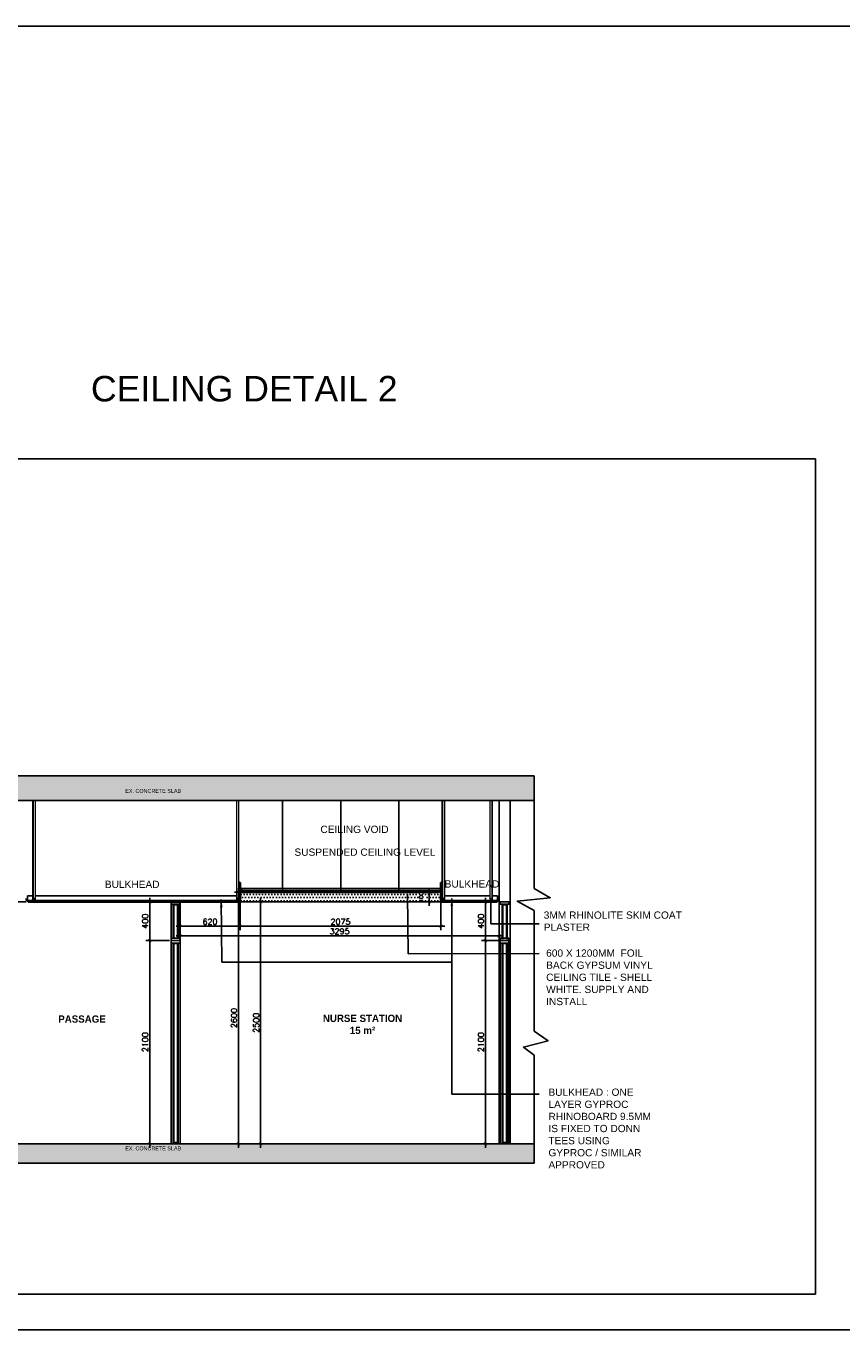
# Model space of a CAD drawing. Header units: millimetres. Extents: x -115474967 to 444143, y -74377 to 241828222.
# Tile 466 of 590: x 75514 to 83940, y 29514 to 42981. Entities that reach past the tile are written whole.
import ezdxf

# ---------------------------------------------------------------- set-up
doc = ezdxf.new("R2010")
doc.units = ezdxf.units.MM
doc.header["$MEASUREMENT"] = 0
for name, color, linetype in [('0-ELEV.25', 4, 'Continuous'), ('0-ELEV.35', 2, 'Continuous'), ('0-HACH', 9, 'Continuous'), ('CEIL-NOTE', 4, 'Continuous'), ('CEIL-PLAN', 7, 'Continuous'), ('DIMS-100', 9, 'Continuous'), ('DIMS-20', 9, 'Continuous'), ('DOOR', 7, 'Continuous'), ('JOIN-SEC.25', 4, 'Continuous'), ('STRU-CONC', 3, 'Continuous'), ('TEXT-20', 2, 'Continuous'), ('WALL', 1, 'Continuous')]:
    doc.layers.add(name, color=color, linetype=linetype)
for name, color, linetype, lineweight in [('1 Labels', 2, 'Continuous', 35), ('A-----NPP', 6, 'Continuous', 15), ('Concrete - Structural', 5, 'Continuous', 25), ('G-ANNO-TEXT', 231, 'Continuous', 9), ('LAYER_1', 5, 'Continuous', 18), ('Susp Units 1', 6, 'Continuous', 18), ('THIN', 6, 'Continuous', 9)]:
    doc.layers.add(name, color=color, linetype=linetype, lineweight=lineweight)
doc.styles.add('ARIAL', font='arial.ttf')
doc.styles.add('Arial_4', font='arial.ttf', dxfattribs={"height": 2000})
doc.styles.add('DIMS', font='simplex.shx')
doc.styles.add('TEXT-20', font='arial.ttf', dxfattribs={"height": 40})
doc.dimstyles.new('DIM-20', dxfattribs={"dimscale": 4, "dimtxt": 10, "dimasz": 8, "dimexe": 10, "dimexo": 5, "dimgap": 4, "dimtad": 1, "dimdec": 0, "dimrnd": 5, "dimdsep": 46, "dimtxsty": 'DIMS', "dimblk": 'ARCHTICK', "dimcen": 25, "dimdle": 10, "dimclrd": 9, "dimclre": 9, "dimclrt": 4, "dimadec": 0, "dimazin": 0, "dimtfac": 1, "dimtdec": 0, "dimtmove": 2, "dimatfit": 2, "dimfxl": 1, "dimtolj": 1, "dimtzin": 0, "dimarcsym": 0})
doc.dimstyles.new('DIM-50', dxfattribs={"dimscale": 10, "dimtxt": 10, "dimasz": 8, "dimexe": 10, "dimexo": 5, "dimgap": 4, "dimtad": 1, "dimdec": 0, "dimdsep": 46, "dimtxsty": 'ARIAL', "dimblk": 'ARCHTICK', "dimcen": 25, "dimdle": 10, "dimclrd": 9, "dimclre": 9, "dimclrt": 4, "dimadec": 0, "dimazin": 0, "dimtfac": 1, "dimtdec": 0, "dimtmove": 2, "dimatfit": 2, "dimfxl": 10, "dimfxlon": 1, "dimtolj": 1, "dimtzin": 0, "dimarcsym": 0})

# ---------------------------------------------------------------- blocks, each defined once
blk = doc.blocks.new('_ArchTick')
at = {"color": 0, "linetype": 'ByBlock', "const_width": 0.15}
blk.add_lwpolyline([(-0.5, -0.5), (0.5, 0.5)], dxfattribs=at)
blk = doc.blocks.new('*D790')
at = {"layer": 'Defpoints', "color": 0, "ltscale": 100, "transparency": 16777216}
for p in [(77842, 34035), (77708, 31435), (77882, 31435)]:
    blk.add_point(p, dxfattribs=at)
at = {"layer": 'DIMS-20', "color": 9, "lineweight": -2, "ltscale": 100, "transparency": 16777216}
for p, q in [((77708, 34075), (77708, 31395)), ((77822, 34035), (77668, 34035)), ((77862, 31435), (77668, 31435))]:
    blk.add_line(p, q, dxfattribs=at)
at = {"layer": 'DIMS-20', "color": 9, "lineweight": -2, "ltscale": 100, "transparency": 16777216, "xscale": 32, "yscale": 32, "zscale": 32}
for p, rotation in [((77708, 34035), 90), ((77708, 31435), 270)]:
    blk.add_blockref('_ArchTick', p, dxfattribs=dict(at, rotation=rotation))
at = {"layer": 'DIMS-20', "color": 4, "ltscale": 100, "transparency": 16777216, "insert": (77662, 32735), "char_height": 60, "attachment_point": 5, "rotation": 90, "style": 'DIMS'}
blk.add_mtext('\\A1;2600', dxfattribs=at)
blk = doc.blocks.new('*D791')
at = {"layer": 'Defpoints', "color": 0, "ltscale": 100, "transparency": 16777216}
for p in [(78064, 33935), (77937, 31435), (78064, 31435)]:
    blk.add_point(p, dxfattribs=at)
at = {"layer": 'DIMS-20', "color": 9, "lineweight": -2, "ltscale": 100, "transparency": 16777216}
for p, q in [((77937, 33975), (77937, 31395)), ((78044, 33935), (77897, 33935)), ((78044, 31435), (77897, 31435))]:
    blk.add_line(p, q, dxfattribs=at)
at = {"layer": 'DIMS-20', "color": 9, "lineweight": -2, "ltscale": 100, "transparency": 16777216, "xscale": 32, "yscale": 32, "zscale": 32}
for p, rotation in [((77937, 33935), 90), ((77937, 31435), 270)]:
    blk.add_blockref('_ArchTick', p, dxfattribs=dict(at, rotation=rotation))
at = {"layer": 'DIMS-20', "color": 4, "ltscale": 100, "transparency": 16777216, "insert": (77891, 32685), "char_height": 60, "attachment_point": 5, "rotation": 90, "style": 'DIMS'}
blk.add_mtext('\\A1;2500', dxfattribs=at)
blk = doc.blocks.new('*D792')
at = {"layer": 'Defpoints', "color": 0, "ltscale": 100, "transparency": 16777216}
for p in [(77104, 33952), (77724, 33952), (77724, 33684)]:
    blk.add_point(p, dxfattribs=at)
at = {"layer": 'DIMS-20', "color": 9, "lineweight": -2, "ltscale": 100, "transparency": 16777216}
for p, q in [((77104, 33932), (77104, 33644)), ((77724, 33932), (77724, 33644)), ((77064, 33684), (77764, 33684))]:
    blk.add_line(p, q, dxfattribs=at)
at = {"layer": 'DIMS-20', "color": 9, "lineweight": -2, "ltscale": 100, "transparency": 16777216, "xscale": 32, "yscale": 32, "zscale": 32, "rotation": 180}
blk.add_blockref('_ArchTick', (77104, 33684), dxfattribs=at)
at = {"layer": 'DIMS-20', "color": 9, "lineweight": -2, "ltscale": 100, "transparency": 16777216, "xscale": 32, "yscale": 32, "zscale": 32}
blk.add_blockref('_ArchTick', (77724, 33684), dxfattribs=at)
at = {"layer": 'DIMS-20', "color": 4, "ltscale": 100, "transparency": 16777216, "insert": (77414, 33730), "char_height": 60, "attachment_point": 5, "style": 'DIMS'}
blk.add_mtext('\\A1;620', dxfattribs=at)
blk = doc.blocks.new('*D793')
at = {"layer": 'Defpoints', "color": 0, "ltscale": 100, "transparency": 16777216}
for p in [(77724, 33952), (79799, 33952), (79799, 33684)]:
    blk.add_point(p, dxfattribs=at)
at = {"layer": 'DIMS-20', "color": 9, "lineweight": -2, "ltscale": 100, "transparency": 16777216}
for p, q in [((77724, 33932), (77724, 33644)), ((79799, 33932), (79799, 33644)), ((77684, 33684), (79839, 33684))]:
    blk.add_line(p, q, dxfattribs=at)
at = {"layer": 'DIMS-20', "color": 9, "lineweight": -2, "ltscale": 100, "transparency": 16777216, "xscale": 32, "yscale": 32, "zscale": 32, "rotation": 180}
blk.add_blockref('_ArchTick', (77724, 33684), dxfattribs=at)
at = {"layer": 'DIMS-20', "color": 9, "lineweight": -2, "ltscale": 100, "transparency": 16777216, "xscale": 32, "yscale": 32, "zscale": 32}
blk.add_blockref('_ArchTick', (79799, 33684), dxfattribs=at)
at = {"layer": 'DIMS-20', "color": 4, "ltscale": 100, "transparency": 16777216, "insert": (78762, 33730), "char_height": 60, "attachment_point": 5, "style": 'DIMS'}
blk.add_mtext('\\A1;2075', dxfattribs=at)
blk = doc.blocks.new('*D794')
at = {"layer": 'Defpoints', "color": 0, "ltscale": 100, "transparency": 16777216}
for p in [(77104, 33684), (80399, 33684), (80399, 33585)]:
    blk.add_point(p, dxfattribs=at)
at = {"layer": 'DIMS-20', "color": 9, "lineweight": -2, "ltscale": 100, "transparency": 16777216}
for p, q in [((77064, 33585), (80439, 33585)), ((77104, 33664), (77104, 33545)), ((80399, 33664), (80399, 33545))]:
    blk.add_line(p, q, dxfattribs=at)
at = {"layer": 'DIMS-20', "color": 9, "lineweight": -2, "ltscale": 100, "transparency": 16777216, "xscale": 32, "yscale": 32, "zscale": 32, "rotation": 180}
blk.add_blockref('_ArchTick', (77104, 33585), dxfattribs=at)
at = {"layer": 'DIMS-20', "color": 9, "lineweight": -2, "ltscale": 100, "transparency": 16777216, "xscale": 32, "yscale": 32, "zscale": 32}
blk.add_blockref('_ArchTick', (80399, 33585), dxfattribs=at)
at = {"layer": 'DIMS-20', "color": 4, "ltscale": 100, "transparency": 16777216, "insert": (78752, 33631), "char_height": 60, "attachment_point": 5, "style": 'DIMS'}
blk.add_mtext('\\A1;3295', dxfattribs=at)
blk = doc.blocks.new('*D795')
at = {"layer": 'Defpoints', "color": 0, "ltscale": 100, "transparency": 16777216}
for p in [(79679, 34035), (79709, 34035), (79709, 33935)]:
    blk.add_point(p, dxfattribs=at)
at = {"layer": 'DIMS-20', "color": 9, "lineweight": -2, "ltscale": 100, "transparency": 16777216}
for p, q in [((79679, 33895), (79679, 34075)), ((79689, 34035), (79639, 34035)), ((79689, 33935), (79639, 33935))]:
    blk.add_line(p, q, dxfattribs=at)
at = {"layer": 'DIMS-20', "color": 9, "lineweight": -2, "ltscale": 100, "transparency": 16777216, "xscale": 32, "yscale": 32, "zscale": 32}
for p, rotation in [((79679, 34035), 90), ((79679, 33935), 270)]:
    blk.add_blockref('_ArchTick', p, dxfattribs=dict(at, rotation=rotation))
at = {"layer": 'DIMS-20', "color": 4, "ltscale": 100, "transparency": 16777216, "insert": (79595, 33985), "char_height": 40, "attachment_point": 5, "rotation": 90, "style": 'DIMS'}
blk.add_mtext('\\A1;100', dxfattribs=at)
blk = doc.blocks.new('*D805')
at = {"layer": 'Defpoints', "color": 0, "ltscale": 100, "transparency": 16777216}
for p in [(76791, 33935), (77014, 33935), (77014, 33535)]:
    blk.add_point(p, dxfattribs=at)
at = {"layer": 'DIMS-20', "color": 9, "lineweight": -2, "ltscale": 100, "transparency": 16777216}
for p, q in [((76791, 33495), (76791, 33975)), ((76994, 33935), (76751, 33935)), ((76994, 33535), (76751, 33535))]:
    blk.add_line(p, q, dxfattribs=at)
at = {"layer": 'DIMS-20', "color": 9, "lineweight": -2, "ltscale": 100, "transparency": 16777216, "xscale": 32, "yscale": 32, "zscale": 32}
for p, rotation in [((76791, 33935), 90), ((76791, 33535), 270)]:
    blk.add_blockref('_ArchTick', p, dxfattribs=dict(at, rotation=rotation))
at = {"layer": 'DIMS-20', "color": 4, "ltscale": 100, "transparency": 16777216, "insert": (76745, 33735), "char_height": 60, "attachment_point": 5, "rotation": 90, "style": 'DIMS'}
blk.add_mtext('\\A1;400', dxfattribs=at)
blk = doc.blocks.new('*D806')
at = {"layer": 'Defpoints', "color": 0, "ltscale": 100, "transparency": 16777216}
for p in [(77014, 33535), (76531, 31435), (76791, 31435)]:
    blk.add_point(p, dxfattribs=at)
at = {"layer": 'DIMS-20', "color": 9, "lineweight": -2, "ltscale": 100, "transparency": 16777216}
for p, q in [((76994, 33535), (76751, 33535)), ((76791, 33575), (76791, 31395)), ((76551, 31435), (76831, 31435))]:
    blk.add_line(p, q, dxfattribs=at)
at = {"layer": 'DIMS-20', "color": 9, "lineweight": -2, "ltscale": 100, "transparency": 16777216, "xscale": 32, "yscale": 32, "zscale": 32}
for p, rotation in [((76791, 33535), 90), ((76791, 31435), 270)]:
    blk.add_blockref('_ArchTick', p, dxfattribs=dict(at, rotation=rotation))
at = {"layer": 'DIMS-20', "color": 4, "ltscale": 100, "transparency": 16777216, "insert": (76745, 32485), "char_height": 60, "attachment_point": 5, "rotation": 90, "style": 'DIMS'}
blk.add_mtext('\\A1;2100', dxfattribs=at)
blk = doc.blocks.new('*D796')
at = {"layer": 'Defpoints', "color": 0, "ltscale": 100, "transparency": 16777216}
for p in [(80258, 33935), (80258, 33935), (80481, 33535)]:
    blk.add_point(p, dxfattribs=at)
at = {"layer": 'DIMS-20', "color": 9, "lineweight": -2, "ltscale": 100, "transparency": 16777216}
for p, q in [((80258, 33495), (80258, 33975)), ((80278, 33935), (80298, 33935)), ((80461, 33535), (80218, 33535))]:
    blk.add_line(p, q, dxfattribs=at)
at = {"layer": 'DIMS-20', "color": 9, "lineweight": -2, "ltscale": 100, "transparency": 16777216, "xscale": 32, "yscale": 32, "zscale": 32}
for p, rotation in [((80258, 33935), 90), ((80258, 33535), 270)]:
    blk.add_blockref('_ArchTick', p, dxfattribs=dict(at, rotation=rotation))
at = {"layer": 'DIMS-20', "color": 4, "ltscale": 100, "transparency": 16777216, "insert": (80212, 33735), "char_height": 60, "attachment_point": 5, "rotation": 90, "style": 'DIMS'}
blk.add_mtext('\\A1;400', dxfattribs=at)
blk = doc.blocks.new('*D797')
at = {"layer": 'Defpoints', "color": 0, "ltscale": 100, "transparency": 16777216}
for p in [(80481, 33535), (80258, 31435), (80481, 31435)]:
    blk.add_point(p, dxfattribs=at)
at = {"layer": 'DIMS-20', "color": 9, "lineweight": -2, "ltscale": 100, "transparency": 16777216}
for p, q in [((80461, 33535), (80218, 33535)), ((80258, 33575), (80258, 31395)), ((80461, 31435), (80218, 31435))]:
    blk.add_line(p, q, dxfattribs=at)
at = {"layer": 'DIMS-20', "color": 9, "lineweight": -2, "ltscale": 100, "transparency": 16777216, "xscale": 32, "yscale": 32, "zscale": 32}
for p, rotation in [((80258, 33535), 90), ((80258, 31435), 270)]:
    blk.add_blockref('_ArchTick', p, dxfattribs=dict(at, rotation=rotation))
at = {"layer": 'DIMS-20', "color": 4, "ltscale": 100, "transparency": 16777216, "insert": (80212, 32485), "char_height": 60, "attachment_point": 5, "rotation": 90, "style": 'DIMS'}
blk.add_mtext('\\A1;2100', dxfattribs=at)
blk = doc.blocks.new('GSCS-008-SHADOW_PERIM_dwg_SCREW PLAN-27616327-3D-1-2')
at = {"layer": 'Susp Units 1', "flags": 128}
blk.add_lwpolyline([(1084, 957.4), (1084, 957.8), (1084.3, 958.2), (1084.6, 958.4), (1084.9, 958.6), (1085.3, 958.7), (1085.7, 958.7), (1086.1, 958.6), (1086.5, 958.4), (1086.7, 958.1), (1087, 957.7), (1087, 957.3), (1087, 956.9), (1086.9, 956.6), (1086.7, 956.2), (1086.4, 955.9), (1086.1, 955.7), (1085.7, 955.6), (1085.3, 955.6), (1084.9, 955.8), (1084.5, 956), (1084.2, 956.2), (1084, 956.6), (1083.9, 957)], close=True, dxfattribs=at)
for points in [[(1085.7, 958.2), (1085.3, 958.2), (1085.3, 957.4), (1084.5, 957.4), (1084.5, 957), (1085.3, 957), (1085.3, 956.2), (1085.7, 956.2)], [(1085.7, 956.2), (1085.7, 957), (1086.5, 957), (1086.5, 957.4), (1085.7, 957.4), (1085.7, 958.2)]]:
    blk.add_lwpolyline(points, dxfattribs=at)
blk = doc.blocks.new('GSCS-008-SHADOW_PERIM_dwg_SCREW-27616328-3D-1-2')
at = {"layer": 'LAYER_1', "color": 7}
for p, q in [((1142, 882), (1139, 883)), ((1142, 880), (1139, 881)), ((1142, 877), (1139, 878)), ((1142, 875), (1139, 876)), ((1142, 873), (1139, 874)), ((1142, 871), (1139, 872)), ((1142, 888), (1140, 889)), ((1142, 886), (1140, 887)), ((1142, 884), (1140, 885))]:
    blk.add_line(p, q, dxfattribs=at)
at = {"layer": 'LAYER_1', "color": 7, "flags": 128}
blk.add_lwpolyline([(1138, 868), (1144, 868), (1144, 868), (1138, 868)], close=True, dxfattribs=at)
blk.add_lwpolyline([(1142, 872), (1142, 884), (1141, 890), (1140, 884), (1140, 872)], dxfattribs=at)
at = {"layer": 'LAYER_1', "color": 7}
for centre, start_param, end_param in [((1136, 872), 3.556056, 4.735263), ((1146, 872), 1.547922, 2.727129)]:
    blk.add_ellipse(centre, major_axis=(0, 4.21), ratio=0.869565, start_param=start_param, end_param=end_param, dxfattribs=at)
blk = doc.blocks.new('*D813')
at = {"layer": 'Defpoints', "color": 0, "ltscale": 100, "transparency": 16777216}
for p in [(75244, 34045), (75396, 34045), (75535, 33935, -264)]:
    blk.add_point(p, dxfattribs=at)
at = {"layer": 'DIMS-20', "color": 9, "lineweight": -2, "ltscale": 100, "transparency": 16777216}
for p, q in [((75244, 33895), (75244, 34085)), ((75376, 34045), (75204, 34045)), ((75515, 33935), (75204, 33935))]:
    blk.add_line(p, q, dxfattribs=at)
at = {"layer": 'DIMS-20', "color": 9, "lineweight": -2, "ltscale": 100, "transparency": 16777216, "xscale": 32, "yscale": 32, "zscale": 32}
for p, rotation in [((75244, 34045), 90), ((75244, 33935), 270)]:
    blk.add_blockref('_ArchTick', p, dxfattribs=dict(at, rotation=rotation))
at = {"layer": 'DIMS-20', "color": 4, "ltscale": 100, "transparency": 16777216, "insert": (75150, 33990), "char_height": 60, "attachment_point": 5, "rotation": 90, "style": 'DIMS'}
blk.add_mtext('\\A1;110', dxfattribs=at)

msp = doc.modelspace()

# ---------------------------------------------------------------- hatches: boundary and pattern name
at = {"lineweight": 18}
for points in [[(75547.77691, 33947.76321), (75545.90191, 33947.76321), (75545.90191, 33948.76321), (75547.77691, 33948.76321), (75547.77691, 33948.26321)], [(80366.02061, 33947.76321), (80367.89561, 33947.76321), (80367.89561, 33948.76321), (80366.02061, 33948.76321), (80366.02061, 33948.26321)]]:
    msp.add_hatch(color=253, dxfattribs=at).paths.add_polyline_path(points, flags=0)
at = {"layer": '0-HACH'}
h = msp.add_hatch(dxfattribs=at)
h.set_pattern_fill('AR-CONC', color=8, scale=0.8, style=0)
h.set_pattern_definition([(50, (786545.13, -149060.7), (145.747735, -12.751268), [15.24, -167.64]), (355, (786545.13, -149060.7), (-28.19426, 152.845314), [12.192, -134.112]), (100.451, (786557.28, -149061.76), (117.554, 140.09335), [12.952, -142.472]), (46.1842, (786545.13, -149020.06), (216.863233, -33.633862), [22.86, -251.46]), (96.6356, (786563.2, -149022.86), (189.92339, 197.940445), [19.428, -213.708]), (351.184, (786545.13, -149020.06), (189.923685, 197.940094), [18.288, -201.168]), (21, (786565.45, -149030.22), (121.291904, -81.812415), [15.24, -167.64]), (326, (786565.45, -149030.22), (49.441623, 147.350373), [12.192, -134.112]), (71.4514, (786575.56, -149037.04), (170.733193, 65.538286), [12.952, -142.472]), (37.5, (786545.133, -149060.7), (2.4708826, 67.644031), [0, -132.4864, 0, -136.144, 0, -134.62]), (7.5, (786545.13, -149060.7), (53.45573, 80.14446), [0, -77.6224, 0, -129.4384, 0, -51.308]), (327.5, (786499.82, -149060.7), (108.472476, -4.582995), [0, -50.8, 0, -158.496, 0, -210.312]), (317.5, (786479.5, -149060.7), (118.503345, 20.341193), [0, -66.04, 0, -105.2576, 0, -149.352])])
h.paths.add_polyline_path([(72799.39876, 35236.16636), (72799.39876, 34981.16636), (80760.62898, 34981.16636), (80760.62898, 35236.16636)])
h = msp.add_hatch(dxfattribs=at)
h.set_pattern_fill('AR-CONC', color=8, scale=0.8, style=0)
h.set_pattern_definition([(130, (227374.37, 27366.33), (-145.747735, -12.75127), [15.24, -167.64]), (185, (227374.37, 27366.33), (28.19426, 152.84531), [12.192, -134.112]), (79.549, (227362.23, 27365.27), (-117.554, 140.09335), [12.952, -142.472]), (133.8158, (227374.37, 27406.97), (-216.86323, -33.63386), [22.86, -251.46]), (83.3644, (227356.3, 27404.17), (-189.9234, 197.94044), [19.428, -213.708]), (188.816, (227374.37, 27406.97), (-189.9237, 197.9401), [18.288, -201.168]), (159, (227354.05, 27396.81), (-121.2919, -81.812415), [15.24, -167.64]), (214, (227354.05, 27396.81), (-49.44162, 147.35037), [12.192, -134.112]), (108.5486, (227343.95, 27389.99), (-170.73319, 65.53829), [12.952, -142.472]), (142.5, (227374.373, 27366.33), (-2.470883, 67.644031), [0, -132.4864, 0, -136.144, 0, -134.62]), (172.5, (227374.37, 27366.33), (-53.45573, 80.14446), [0, -77.6224, 0, -129.4384, 0, -51.308]), (212.5, (227419.686, 27366.33), (-108.472476, -4.582995), [0, -50.8, 0, -158.496, 0, -210.312]), (222.5, (227440.01, 27366.33), (-118.503345, 20.34119), [0, -66.04, 0, -105.2576, 0, -149.352])])
h.paths.add_polyline_path([(72674.57854, 31434.84287), (72674.57854, 31234.84287), (80762.53768, 31234.84287), (80762.53768, 31434.84287)])
at = {"layer": 'DIMS-100'}
h = msp.add_hatch(dxfattribs=at)
h.set_pattern_fill('DOTS', color=256, scale=20, style=0)
h.set_pattern_definition([(0, (-124894.06, 343064.91), (15.875, 31.75), [0, -31.75])])
h.paths.add_polyline_path([(79799.39876, 34053.84287), (79776.39876, 34053.84287), (79776.39876, 34031.84287), (79751.39876, 34031.84287), (79751.39876, 34034.84287), (77772.39876, 34034.84287), (77772.39876, 34031.84287), (77747.39876, 34031.84287), (77747.39876, 34053.84287), (77724.39876, 34053.84287), (77724.39876, 33934.84287), (79799.39876, 33934.84287)])

# ---------------------------------------------------------------- linework, layer by layer
at = {"lineweight": 18}
for p, q in [((75586.39876, 34981.16636, 21.6073), (75586.39876, 33950.12259, -201.23011)), ((77709.39876, 34981.16636, 222.83741), (77709.39876, 33950.12259)), ((79814.39876, 34981.16636, 222.83741), (79814.39876, 33950.12259)), ((80327.39876, 34981.16636, -179.62281), (80327.39876, 33950.12259, -402.46022)), ((75515.39875, 33948.58259), (75556.39876, 33948.58259, -263.71006)), ((75515.39875, 33948.08259), (75556.39876, 33948.08259, -263.71006)), ((75556.39876, 33947.58259, -263.71006), (75534.89876, 33947.58259, -263.71006)), ((75545.90191, 33941.73237, -201.23011), (75547.77691, 33941.73237, -201.23011)), ((80398.39877, 33948.58259, -201.23011), (80357.39876, 33948.58259, -464.94017)), ((80398.39877, 33948.08259, -201.23011), (80357.39876, 33948.08259, -464.94017)), ((80357.39876, 33947.58259, -464.94017), (80378.89876, 33947.58259, -464.94017)), ((80367.89561, 33941.73237, -402.46022), (80366.02061, 33941.73237, -402.46022))]:
    msp.add_line(p, q, dxfattribs=at)
for p, q in [((77724.39876, 34071.84287), (79804.39876, 34071.84287)), ((80399.39876, 33934.84287), (80514.39876, 33934.84287)), ((77014.39876, 33509.84287), (77014.39876, 31434.84287)), ((77104.39876, 33509.84287), (77104.39876, 31434.84287)), ((80411.89876, 33509.84287), (80411.89876, 31444.84287)), ((80501.89876, 33509.84287), (80501.89876, 31444.84287))]:
    msp.add_line(p, q)
for points in [[(14259.94508, 42981.12756), (127356.6548, 42981.12756), (127356.6548, 29513.51943), (14259.94508, 29513.51943)], [(77079.39876, 33504.84287), (77039.39876, 33504.84287), (77039.39876, 31449.34287), (77079.39876, 31449.34287)], [(80476.89876, 33504.84287), (80436.89876, 33504.84287), (80436.89876, 31449.34287), (80476.89876, 31449.34287)]]:
    msp.add_lwpolyline(points, close=True)
for points in [[(80762.53768, 31234.84287), (80762.53768, 32350.96218), (80651.69666, 32435.29015), (80906.41376, 32499.9253), (80760.8609, 32600.91827), (80760.8609, 33845.04359), (80587.87891, 33942.62106), (80928.30033, 33978.1573), (80760.62898, 34074.61281), (80760.62898, 35236.16636)], [(77079.39876, 33559.84287), (77079.39876, 33904.84287), (77039.39876, 33904.84287), (77039.39876, 33559.84287)], [(80476.89876, 33549.84287), (80476.89876, 33904.84287), (80436.89876, 33904.84287), (80436.89876, 33549.84287)]]:
    msp.add_lwpolyline(points)
at = {"lineweight": 18, "flags": 128}
for points, elevation in [([(75609.39876, 34981.16636), (75609.39876, 33950.12259), (75584.39876, 33950.12259), (75584.39876, 34981.16636)], -201.23011), ([(80304.39876, 34981.16636), (80304.39876, 33950.12259), (80329.39876, 33950.12259), (80329.39876, 34981.16636)], -402.46022), ([(75534.39876, 33947.08259), (75534.39876, 33934.84287), (75533.89876, 33934.84287), (75533.89876, 33947.08259)], -263.71006), ([(80379.39876, 33947.08259), (80379.39876, 33934.84287), (80379.89876, 33934.84287), (80379.89876, 33947.08259)], -464.94017), ([(80398.89876, 33949.08259), (80398.89876, 33970.08259), (80399.39876, 33970.08259), (80399.39876, 33949.08259)], -201.23011)]:
    msp.add_lwpolyline(points, dxfattribs=dict(at, elevation=elevation))
for points in [[(77686.39876, 34981.16636), (77686.39876, 33950.12259), (77711.39876, 33950.12259), (77711.39876, 34981.16636)], [(79837.39876, 34981.16636), (79837.39876, 33950.12259), (79812.39876, 33950.12259), (79812.39876, 34981.16636)], [(75514.89876, 33949.08259), (75514.89876, 33970.08259), (75514.39876, 33970.08259), (75514.39876, 33949.08259)]]:
    msp.add_lwpolyline(points, dxfattribs=at)
for points, elevation in [([(75545.90191, 33949.12259), (75547.77691, 33949.12259), (75547.77691, 33946.29634), (75545.90191, 33946.29634)], -201.23011), ([(80367.89561, 33949.12259), (80366.02061, 33949.12259), (80366.02061, 33946.29634), (80367.89561, 33946.29634)], -402.46022)]:
    msp.add_lwpolyline(points, close=True, dxfattribs=dict(at, elevation=elevation))
at = {"lineweight": 18}
for centre, radius, start, end in [((75515.39876, 33949.08259), 1, 180, 269.999427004), ((75515.39876, 33949.08259), 0.5, 180, 269.998854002), ((75534.89876, 33947.08259, -263.71006), 1, 90.000573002, 180), ((75534.89876, 33947.08259, -263.71006), 0.5, 90.001145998, 180), ((75546.83941, 33952.3502, -201.23011), 1.02827, 24.254938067, 155.745061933), ((75556.39876, 33948.08259, -263.71006), 0.5, 269.998854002, 90.001145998), ((80357.39876, 33948.08259, -464.94017), 0.5, 89.998853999, 270.001146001), ((80366.95811, 33952.3502, -402.46022), 1.02827, 24.254938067, 155.745061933), ((80378.89876, 33947.08259, -464.94017), 1, 0, 89.999427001), ((80378.89876, 33947.08259, -464.94017), 0.5, 0, 89.998853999), ((80398.39876, 33949.08259, -201.23011), 1, 270.000572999, 0), ((80398.39876, 33949.08259, -201.23011), 0.5, 270.001146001, 0)]:
    msp.add_arc(centre, radius, start, end, dxfattribs=at)
at = {"layer": '0-ELEV.25'}
msp.add_lwpolyline([(83665.80512, 29882.47776), (69585.81199, 29882.47776), (69585.81199, 38510.33449), (83665.80512, 38510.33449)], close=True, dxfattribs=at)
at = {"layer": '0-ELEV.35', "color": 8}
for points in [[(78164.39876, 34071.84287), (78164.39876, 34981.16636)], [(78764.39876, 34071.84287), (78764.39876, 34981.16636)], [(79364.39876, 34071.84287), (79364.39876, 34981.16636)]]:
    msp.add_lwpolyline(points, dxfattribs=at)
at = {"layer": '0-ELEV.35'}
for points, elevation in [([(75534.50703, 33947.12259), (77724.39876, 33947.12259)], -201.23011), ([(80098.62822, 33947.12259), (80379.39876, 33947.12259)], -402.46022)]:
    msp.add_lwpolyline(points, dxfattribs=dict(at, elevation=elevation))
at = {"layer": '1 Labels'}
for p, q in [((77724.39876, 33934.84287), (77724.39876, 34134.84287)), ((79799.39876, 33934.84287), (79799.39876, 34134.84287)), ((79812.39876, 34134.84287, -263.71006), (79812.39876, 33947.12259, -201.23011)), ((77750.39876, 34047.84287), (78162.76928, 34047.84287)), ((77750.39876, 34034.84287), (77750.39876, 34047.84287)), ((77750.39876, 34034.84287), (78162.76928, 34034.84287)), ((78165.76928, 34047.84287), (78762.76928, 34047.84287)), ((78165.76928, 34034.84287), (78762.76928, 34034.84287)), ((78765.76928, 34047.84287), (79362.76928, 34047.84287)), ((78765.76928, 34034.84287), (79362.76928, 34034.84287)), ((79365.76928, 34047.84287), (79773.39876, 34047.84287)), ((79365.76928, 34034.84287), (79773.39876, 34034.84287)), ((79773.39876, 34034.84287), (79773.39876, 34047.84287)), ((79799.39876, 33947.12259, -201.23011), (80379.39876, 33947.12259, -201.23011)), ((79799.39876, 33934.84287, -201.23011), (80379.39876, 33934.84287, -201.23011))]:
    msp.add_line(p, q, dxfattribs=at)
for points, elevation in [([(77711.39876, 34134.84287), (77724.39876, 34134.84287)], -263.71006), ([(79812.39876, 34134.84287), (79799.39876, 34134.84287)], -263.71006), ([(80379.39876, 33934.84287), (80379.39876, 33947.12259)], -201.23011), ([(75534.50703, 33934.84287), (77724.39876, 33934.84287)], -263.71006)]:
    msp.add_lwpolyline(points, dxfattribs=dict(at, elevation=elevation))
msp.add_lwpolyline([(75534.39876, 33934.84287), (75534.39876, 33947.12259)], dxfattribs=at)
at = {"layer": 'A-----NPP', "lineweight": 9}
for p, q in [((77725.39876, 34066.84287), (77725.39876, 34053.84287)), ((77729.39876, 34066.84287), (77725.39876, 34066.84287)), ((77725.39876, 34053.84287), (77747.39876, 34053.84287)), ((77727.39876, 34063.84287), (77729.39876, 34064.84287)), ((77727.39876, 34055.84287), (77727.39876, 34063.84287)), ((77749.39876, 34055.84287), (77727.39876, 34055.84287)), ((77729.39876, 34064.84287), (77729.39876, 34066.84287)), ((77747.39876, 34053.84287), (77747.39876, 34031.84287)), ((77747.39876, 34031.84287), (77772.39876, 34031.84287)), ((77749.39876, 34033.84287), (77749.39876, 34055.84287)), ((77769.39876, 34033.84287), (77749.39876, 34033.84287)), ((77770.39876, 34035.84287), (77769.39876, 34033.84287)), ((77772.39876, 34035.84287), (77770.39876, 34035.84287)), ((77772.39876, 34031.84287), (77772.39876, 34035.84287)), ((78155.76928, 34033.84287), (78151.76928, 34033.84287)), ((78151.76928, 34033.84287), (78151.76928, 34032.34287)), ((78151.76928, 34032.34287), (78176.76928, 34032.34287)), ((78163.76928, 34033.34287), (78155.76928, 34033.34287)), ((78162.76928, 34071.84287), (78162.76928, 34062.34287)), ((78162.76928, 34071.84287), (78165.76928, 34071.84287)), ((78162.76928, 34062.34287), (78163.76928, 34062.34287)), ((78163.76928, 34062.34287), (78163.76928, 34033.34287)), ((78164.76928, 34033.34287), (78164.76928, 34062.34287)), ((78164.76928, 34062.34287), (78165.76928, 34062.34287)), ((78172.76928, 34033.34287), (78164.76928, 34033.34287)), ((78165.76928, 34062.34287), (78165.76928, 34071.84287)), ((78176.76928, 34033.84287), (78172.76928, 34033.84287)), ((78176.76928, 34032.34287), (78176.76928, 34033.84287)), ((78755.76928, 34033.84287), (78751.76928, 34033.84287)), ((78751.76928, 34033.84287), (78751.76928, 34032.34287)), ((78751.76928, 34032.34287), (78776.76928, 34032.34287)), ((78763.76928, 34033.34287), (78755.76928, 34033.34287)), ((78762.76928, 34071.84287), (78765.76928, 34071.84287)), ((78762.76928, 34070.34287), (78762.76928, 34062.34287)), ((78762.76928, 34062.34287), (78763.76928, 34062.34287)), ((78763.76928, 34062.34287), (78763.76928, 34033.34287)), ((78764.76928, 34033.34287), (78764.76928, 34062.34287)), ((78764.76928, 34062.34287), (78765.76928, 34062.34287)), ((78772.76928, 34033.34287), (78764.76928, 34033.34287)), ((78765.76928, 34062.34287), (78765.76928, 34070.34287)), ((78776.76928, 34033.84287), (78772.76928, 34033.84287)), ((78776.76928, 34032.34287), (78776.76928, 34033.84287)), ((79355.76928, 34033.84287), (79351.76928, 34033.84287)), ((79351.76928, 34033.84287), (79351.76928, 34032.34287)), ((79351.76928, 34032.34287), (79376.76928, 34032.34287)), ((79363.76928, 34033.34287), (79355.76928, 34033.34287)), ((79362.76928, 34071.84287), (79362.76928, 34062.34287)), ((79362.76928, 34071.84287), (79365.76928, 34071.84287)), ((79362.76928, 34062.34287), (79363.76928, 34062.34287)), ((79363.76928, 34062.34287), (79363.76928, 34033.34287)), ((79364.76928, 34033.34287), (79364.76928, 34062.34287)), ((79364.76928, 34062.34287), (79365.76928, 34062.34287)), ((79372.76928, 34033.34287), (79364.76928, 34033.34287)), ((79365.76928, 34062.34287), (79365.76928, 34071.84287)), ((79376.76928, 34033.84287), (79372.76928, 34033.84287)), ((79376.76928, 34032.34287), (79376.76928, 34033.84287)), ((79751.39876, 34031.84287), (79751.39876, 34035.84287)), ((79751.39876, 34035.84287), (79753.39876, 34035.84287)), ((79776.39876, 34031.84287), (79751.39876, 34031.84287)), ((79753.39876, 34035.84287), (79754.39876, 34033.84287)), ((79754.39876, 34033.84287), (79774.39876, 34033.84287)), ((79774.39876, 34033.84287), (79774.39876, 34055.84287)), ((79774.39876, 34055.84287), (79796.39876, 34055.84287)), ((79776.39876, 34053.84287), (79776.39876, 34031.84287)), ((79798.39876, 34053.84287), (79776.39876, 34053.84287)), ((79794.39876, 34064.84287), (79794.39876, 34066.84287)), ((79794.39876, 34066.84287), (79798.39876, 34066.84287)), ((79796.39876, 34063.84287), (79794.39876, 34064.84287)), ((79796.39876, 34055.84287), (79796.39876, 34063.84287)), ((79798.39876, 34066.84287), (79798.39876, 34053.84287))]:
    msp.add_line(p, q, dxfattribs=at)
at = {"layer": 'A-----NPP', "lineweight": 20}
for p, q in [((78162.76928, 34047.84287), (78162.76928, 34034.84287)), ((78165.76928, 34034.84287), (78165.76928, 34047.84287)), ((78762.76928, 34047.84287), (78762.76928, 34034.84287)), ((78765.76928, 34034.84287), (78765.76928, 34047.84287)), ((79362.76928, 34047.84287), (79362.76928, 34034.84287)), ((79365.76928, 34034.84287), (79365.76928, 34047.84287))]:
    msp.add_line(p, q, dxfattribs=at)
at = {"layer": 'CEIL-PLAN'}
for points, elevation in [([(75530.39876, 33997.33719), (75584.40407, 33997.33719)], -101.41021), ([(75530.39876, 33950.12259), (77711.39876, 33950.12259)], -201.23011), ([(75584.39876, 33997.33719), (75534.50703, 33997.33719)], -101.41021), ([(77686.39876, 33997.33719), (75609.39876, 33997.33719)], -101.41021), ([(80383.39876, 33950.12259), (79812.39876, 33950.12259)], -402.46022), ([(80383.39876, 33949.12259), (79812.39876, 33949.12259)], -402.46022), ([(80304.39876, 33997.33719), (79837.39876, 33997.33719)], -302.64032), ([(80383.39876, 33997.33719), (80329.39345, 33997.33719)], -302.64032), ([(80383.39876, 33949.12259), (80383.39876, 33997.33719)], -201.23011)]:
    msp.add_lwpolyline(points, dxfattribs=dict(at, elevation=elevation))
msp.add_lwpolyline([(75530.39876, 33949.12259), (75530.39876, 33997.33719)], dxfattribs=at)
at = {"layer": 'Concrete - Structural', "ltscale": 100}
msp.add_line((80762.53768, 31234.84287), (72674.57854, 31234.84287), dxfattribs=at)
at = {"layer": 'DOOR', "color": 4}
for points in [[(77104.39876, 33934.84287), (77014.39876, 33934.84287), (77014.39876, 33909.84287), (77104.39876, 33909.84287)], [(80501.89876, 33934.84287), (80411.89876, 33934.84287), (80411.89876, 33909.84287), (80501.89876, 33909.84287)], [(77104.39876, 33559.84287), (77014.39876, 33559.84287), (77014.39876, 33534.84287), (77104.39876, 33534.84287)], [(77104.39876, 33534.84287), (77014.39876, 33534.84287), (77014.39876, 33509.84287), (77104.39876, 33509.84287)], [(80501.89876, 33559.84287), (80411.89876, 33559.84287), (80411.89876, 33534.84287), (80501.89876, 33534.84287)], [(80501.89876, 33534.84287), (80411.89876, 33534.84287), (80411.89876, 33509.84287), (80501.89876, 33509.84287)], [(77084.39876, 33509.84287), (77034.39876, 33509.84287), (77034.39876, 31444.34287), (77084.39876, 31444.34287)], [(80481.89876, 33509.84287), (80431.89876, 33509.84287), (80431.89876, 31444.34287), (80481.89876, 31444.34287)]]:
    msp.add_lwpolyline(points, close=True, dxfattribs=at)
for points in [[(77084.39876, 33559.84287), (77084.39876, 33909.84287), (77034.39876, 33909.84287), (77034.39876, 33559.84287)], [(80481.89876, 33549.84287), (80481.89876, 33909.84287), (80431.89876, 33909.84287), (80431.89876, 33549.84287)]]:
    msp.add_lwpolyline(points, dxfattribs=at)
at = {"layer": 'JOIN-SEC.25', "linetype": 'Continuous'}
msp.add_line((77722.59196, 33934.84287), (79799.39876, 33934.84287), dxfattribs=at)
at = {"layer": 'LAYER_1', "color": 7}
for p, q in [((75545.90191, 33952.77261, -201.23011), (75545.90191, 33949.12259, -201.23011)), ((75545.90191, 33944.81009, -201.23011), (75545.90191, 33941.73237, -201.23011)), ((75547.77691, 33952.77261, -201.23011), (75547.77691, 33949.12259, -201.23011)), ((75547.77691, 33944.81009, -201.23011), (75547.77691, 33941.73237, -201.23011)), ((80366.02061, 33952.77261, -402.46022), (80366.02061, 33949.12259, -402.46022)), ((80366.02061, 33944.81009, -402.46022), (80366.02061, 33941.73237, -402.46022)), ((80366.02061, 33944.81009, -402.46022), (80366.02061, 33941.73237, -402.46022)), ((80367.89561, 33952.77261, -402.46022), (80367.89561, 33949.12259, -402.46022)), ((80367.89561, 33944.81009, -402.46022), (80367.89561, 33941.73237, -402.46022)), ((80367.89561, 33944.81009, -402.46022), (80367.89561, 33941.73237, -402.46022))]:
    msp.add_line(p, q, dxfattribs=at)
at = {"layer": 'LAYER_1', "color": 7, "flags": 128}
for points, elevation in [([(75543.71441, 33948.76321), (75549.96441, 33948.76321), (75549.96441, 33949.12259), (75543.71441, 33949.12259)], -201.23011), ([(80370.08311, 33948.76321), (80363.83311, 33948.76321), (80363.83311, 33949.12259), (80370.08311, 33949.12259)], -402.46022)]:
    msp.add_lwpolyline(points, close=True, dxfattribs=dict(at, elevation=elevation))
at = {"layer": 'LAYER_1', "color": 7, "extrusion": (0, 0, -1)}
for centre, start_param, end_param in [((75542.23896, 33944.90646, -201.23011), 0.4144634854, 1.5936707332), ((75551.43987, 33944.90646, -201.23011), 4.689514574, 5.8687218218)]:
    msp.add_ellipse(centre, major_axis=(0, 4.2135), ratio=0.8695652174, start_param=start_param, end_param=end_param, dxfattribs=at)
at = {"layer": 'LAYER_1', "color": 7}
for centre, start_param, end_param in [((80362.35765, 33944.90646, -402.46022), 4.689514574, 5.8687218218), ((80371.55856, 33944.90646, -402.46022), 0.4144634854, 1.5936707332)]:
    msp.add_ellipse(centre, major_axis=(0, 4.2135), ratio=0.8695652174, start_param=start_param, end_param=end_param, dxfattribs=at)
at = {"layer": 'STRU-CONC'}
for p, q in [((80760.62898, 35236.16636), (72799.39876, 35236.16636)), ((80760.62898, 34981.16636), (72799.39876, 34981.16636)), ((72674.57854, 31434.84287), (80762.53768, 31434.84287))]:
    msp.add_line(p, q, dxfattribs=at)
at = {"layer": 'THIN'}
for p, q in [((77735.49389, 34061.33165), (77718.80121, 34061.33165)), ((79788.30363, 34061.33165), (79808.20765, 34061.33165))]:
    msp.add_line(p, q, dxfattribs=at)
at = {"layer": 'WALL'}
for points in [[(80514.39876, 31434.84287), (80514.39876, 34981.16636), (80399.39876, 34981.16636), (80399.39876, 31434.84287)], [(77014.39876, 31434.84287), (77014.39876, 33934.84287), (77104.39876, 33934.84287), (77104.39876, 31434.84287)]]:
    msp.add_lwpolyline(points, dxfattribs=at)

# ---------------------------------------------------------------- block references
at = {"xscale": -1}
msp.add_blockref('GSCS-008-SHADOW_PERIM_dwg_SCREW-27616328-3D-1-2', (76722.39519, 33069.38249, -201.23011), dxfattribs=at)
at = {"yscale": 1.5, "zscale": 1.5}
for p, xscale in [((77227.38704, 32533.19222, -201.23011), -1.5), ((77227.38704, 32524.88661, -201.23011), -1.5), ((76068.41048, 32533.19222), 1.5), ((76068.41048, 32524.88661), 1.5), ((81455.38704, 32533.19222), -1.5), ((81455.38704, 32524.88661), -1.5), ((78686.41048, 32533.19222, -402.46022), 1.5)]:
    msp.add_blockref('GSCS-008-SHADOW_PERIM_dwg_SCREW PLAN-27616327-3D-1-2', p, dxfattribs=dict(at, xscale=xscale))
msp.add_blockref('GSCS-008-SHADOW_PERIM_dwg_SCREW-27616328-3D-1-2', (79191.40233, 33069.38249, -402.46022))

# ---------------------------------------------------------------- texts
at = {"layer": 'G-ANNO-TEXT', "color": 7, "insert": (76184.06763, 39367.25937), "char_height": 263.2157676, "width": 3761.3742945, "attachment_point": 1, "style": 'Arial_4'}
msp.add_mtext('CEILING DETAIL 2', dxfattribs=at)
at = {"layer": 'TEXT-20', "color": 7, "linetype": 'Continuous', "attachment_point": 1, "style": 'TEXT-20'}
for s, insert, char_height, width in [('{\\C7;EX. CONCRETE SLAB}', (76538.5544, 35100.51834), 40, 1941.8942181), ('CEILING VOID', (78554.20252, 34721.80225, 0), 75, 1632.8770635), ('SUSPENDED CEILING LEVEL', (78286.1476, 34486.04613), 75, 1632.8770635), ('BULKHEAD ', (76328.08974, 34153.55064), 75, 1632.8770635), ('BULKHEAD ', (79837.39876, 34157.4836), 75, 1632.8770635), ('\\pxql;3MM RHINOLITE SKIM COAT PLASTER ', (80860.68972, 33835.88613), 75, 1632.8770635), ('\\pxql;600 X 1200MM  FOIL BACK GYPSUM VINYL CEILING TILE - SHELL WHITE. SUPPLY AND INSTALL ', (80885.91246, 33443.51624), 75, 1229.9720786), ('\\A1;{\\fCentury Gothic|b1|i0|c0|p34;\\C2;PASSAGE}', (75846.74537, 32762.14701), 75, 1632.8770635), ('\\A1;\\pxqc;{\\fCentury Gothic|b1|i0|c0|p34;\\C2;NURSE STATION\\P15 m²}', (78172.54064, 32769.56568), 75, 1632.8770635), ('BULKHEAD : ONE LAYER GYPROC RHINOBOARD 9.5MM IS FIXED TO DONN TEES USING GYPROC / SIMILAR APPROVED', (80909.11513, 32006.60575), 75, 1062.6452689)]:
    msp.add_mtext(s, dxfattribs=dict(at, insert=insert, char_height=char_height, width=width))
at = {"layer": 'TEXT-20', "color": 9, "linetype": 'Continuous', "insert": (76538.5544, 31408.90513), "char_height": 40, "width": 1500.6924283, "attachment_point": 1, "style": 'TEXT-20'}
msp.add_mtext('{\\C7;EX. CONCRETE SLAB}', dxfattribs=at)

# ---------------------------------------------------------------- dimensions: what is measured, and where the dimension line sits
at = {"layer": 'DIMS-20', "ltscale": 100}
for base, p1, p2, picture, middle in [((75244.41207, 34044.81747), (75534.50703, 33934.84287, -263.71006), (75396.21532, 34044.81747), '*D813', (75150.41207, 33989.83017)), ((77708.15589, 31434.84287), (77842.22967, 34034.84287), (77882.22967, 31434.84287), '*D790', (77662.15589, 32734.84287)), ((76791.0525, 33934.84287), (77014.39876, 33534.84287), (77014.39876, 33934.84287), '*D805', (76745.0525, 33734.84287)), ((77936.6156, 31434.84287), (78063.94441, 33934.84287), (78063.94441, 31434.84287), '*D791', (77890.6156, 32684.84287)), ((80257.7286, 33934.84287), (80481.07486, 33534.84287), (80257.7286, 33934.84287), '*D796', (80211.7286, 33734.84287)), ((76791.0525, 31434.84287), (77014.39876, 33534.84287), (76530.91829, 31434.84287), '*D806', (76745.0525, 32484.84287)), ((80257.7286, 31434.84287), (80481.07486, 33534.84287), (80481.07486, 31434.84287), '*D797', (80211.7286, 32484.84287))]:
    dim = msp.add_linear_dim(base=base, p1=p1, p2=p2, angle=90, dimstyle='DIM-20', override={"dimtxt": 15}, dxfattribs=at)
    dim.commit()
    dim.dimension.update_dxf_attribs({"geometry": picture, "text_midpoint": middle})
dim = msp.add_linear_dim(base=(79679.41753, 34034.84287), p1=(79709.40814, 33934.84287), p2=(79709.40814, 34034.84287), angle=90, dimstyle='DIM-20', dxfattribs=at)
dim.commit()
dim.dimension.update_dxf_attribs({"geometry": '*D795', "text_midpoint": (79595.41753, 33984.84287)})
for base, p1, p2, picture, middle in [((77724.39876, 33683.83231), (77104.39876, 33951.8618), (77724.39876, 33951.8618), '*D792', (77414.39876, 33729.83231)), ((79799.39876, 33683.83231), (77724.39876, 33951.8618), (79799.39876, 33951.8618), '*D793', (78761.89876, 33729.83231)), ((80399.39876, 33585.25334), (77104.39876, 33683.83231), (80399.39876, 33683.83231), '*D794', (78751.89876, 33631.25334))]:
    dim = msp.add_linear_dim(base=base, p1=p1, p2=p2, dimstyle='DIM-20', override={"dimtxt": 15}, dxfattribs=at)
    dim.commit()
    dim.dimension.update_dxf_attribs({"geometry": picture, "text_midpoint": middle})

# ---------------------------------------------------------------- leaders
at = {"layer": 'CEIL-NOTE', "color": 7}
for points in [[(77530.20233, 33959.22563), (77534.44075, 33311.20955), (79911.18094, 33311.20955)], [(79911.18094, 33970.69763), (79911.18094, 31948.27483), (80812.76981, 31948.27483)]]:
    msp.add_leader(points, dimstyle='DIM-50', override={"dimtad": 0}, dxfattribs=at)
at = {"layer": 'DIMS-20'}
msp.add_leader([(80315.14836, 33931.07451), (80314.04089, 33707.53807), (80813.77984, 33707.53807)], dimstyle='DIM-20', override={"dimgap": 4, "dimtad": 0}, dxfattribs=at)
at = {"layer": 'TEXT-20'}
msp.add_leader([(79454.93195, 34013.85434), (79459.17724, 33399.34038), (80813.77984, 33402.16803)], dimstyle='DIM-20', override={"dimtad": 0}, dxfattribs=at)

doc.saveas('drawing.dxf')
